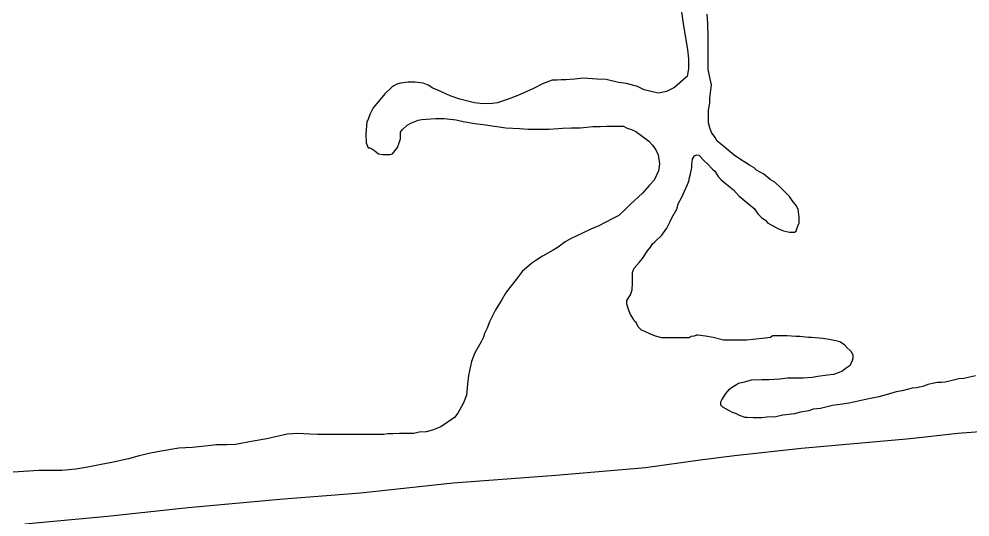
# Model space of a CAD drawing. Extents: x 3146026 to 3183936, y 897894 to 923344.
# Drawn here: x 3151130 to 3152791, y 913306 to 914176 of the extents above; entities that cross this region are included whole.
import ezdxf

# ---------------------------------------------------------------- set-up
doc = ezdxf.new("R2010")
doc.units = 0
doc.layers.add('V-LEVE-TOET', color=7, linetype='Continuous')
doc.layers.add('V-SITE-VEGE', color=7, linetype='Continuous')

msp = doc.modelspace()

# ---------------------------------------------------------------- linework, layer by layer
at = {"layer": 'V-LEVE-TOET'}
msp.add_lwpolyline([(3151140.2, 913293.8), (3151284.7, 913307.1), (3151425.4, 913322.4), (3151585.9, 913336.6), (3151726.3, 913348.2), (3151888.2, 913365.4), (3152067.7, 913378.9), (3152224.4, 913392.5), (3152319.8, 913405.4), (3152379.9, 913413.3), (3152496.9, 913426.2), (3152686.8, 913442.9), (3152770.3, 913452.2), (3152816.7, 913456)], dxfattribs=at)
at = {"layer": 'V-SITE-VEGE'}
for p, q in [((3152284.5, 914209.9), (3152290.8, 914164)), ((3152333.2, 914167.6), (3152332.2, 914184.4)), ((3152290.8, 914164), (3152297.9, 914122.5)), ((3152334.1, 914145.5), (3152333.2, 914167.6)), ((3152334.2, 914088.1), (3152334.1, 914145.5)), ((3152297.9, 914122.5), (3152299.8, 914106.6)), ((3152299.8, 914106.6), (3152299.8, 914088.9)), ((3152299.8, 914088.9), (3152298.1, 914079.2)), ((3152336, 914076.6), (3152334.2, 914088.1)), ((3151796.5, 914063.9), (3151790.3, 914062.1)), ((3151809.7, 914065.7), (3151796.5, 914063.9)), ((3151821.2, 914065.7), (3151809.7, 914065.7)), ((3151836.2, 914064), (3151821.2, 914065.7)), ((3151845, 914060.5), (3151836.2, 914064)), ((3152061.4, 914068.9), (3152044.6, 914062.7)), ((3152070.2, 914069), (3152061.4, 914068.9)), ((3152077.3, 914069.9), (3152070.2, 914069)), ((3152085.2, 914069.9), (3152077.3, 914069.9)), ((3152101.1, 914070.8), (3152085.2, 914069.9)), ((3152115.3, 914072.6), (3152101.1, 914070.8)), ((3152140, 914070.9), (3152115.3, 914072.6)), ((3152155.9, 914070), (3152140, 914070.9)), ((3152177.1, 914064.8), (3152155.9, 914070)), ((3152191.2, 914063.1), (3152177.1, 914064.8)), ((3152294.5, 914073), (3152275.1, 914056.2)), ((3152297.2, 914075.7), (3152294.5, 914073)), ((3152298.1, 914079.2), (3152297.2, 914075.7)), ((3152339.6, 914060.8), (3152336, 914076.6)), ((3151781.5, 914056.8), (3151769.1, 914045.3)), ((3151785, 914059.4), (3151781.5, 914056.8)), ((3151790.3, 914062.1), (3151785, 914059.4)), ((3151853, 914055.2), (3151845, 914060.5)), ((3151862.7, 914050.8), (3151853, 914055.2)), ((3151883.1, 914042), (3151862.7, 914050.8)), ((3152028.7, 914054.7), (3152001.4, 914042.3)), ((3152044.6, 914062.7), (3152028.7, 914054.7)), ((3152210.7, 914057.8), (3152191.2, 914063.1)), ((3152222.2, 914052.5), (3152210.7, 914057.8)), ((3152239, 914048.2), (3152222.2, 914052.5)), ((3152246.9, 914046.4), (3152239, 914048.2)), ((3152261, 914049.1), (3152246.9, 914046.4)), ((3152275.1, 914056.2), (3152261, 914049.1)), ((3152337, 914037.8), (3152338.7, 914051.9)), ((3152338.7, 914051.9), (3152339.6, 914060.8)), ((3151761.2, 914035.5), (3151751.5, 914024)), ((3151769.1, 914045.3), (3151761.2, 914035.5)), ((3151899.9, 914035.9), (3151883.1, 914042)), ((3151925.5, 914029.8), (3151899.9, 914035.9)), ((3151984.6, 914036.1), (3151966.1, 914029.8)), ((3152001.4, 914042.3), (3151984.6, 914036.1)), ((3152337, 914029), (3152337, 914037.8)), ((3151748.9, 914020.5), (3151742.7, 914009)), ((3151751.5, 914024), (3151748.9, 914020.5)), ((3151940.5, 914028), (3151925.5, 914029.8)), ((3151957.3, 914028.1), (3151940.5, 914028)), ((3151966.1, 914029.8), (3151957.3, 914028.1)), ((3152334.4, 914016.6), (3152337, 914029)), ((3152334.5, 913994.5), (3152334.4, 914016.6)), ((3151739.2, 913999.3), (3151737.4, 913996.6)), ((3151742.7, 914009), (3151739.2, 913999.3)), ((3151814.3, 913994.2), (3151827.5, 913999.5)), ((3151827.5, 913999.5), (3151833.7, 914000.4)), ((3151833.7, 914000.4), (3151857.5, 914002.2)), ((3151857.5, 914002.2), (3151872.6, 914002.2)), ((3151872.6, 914002.2), (3151893.8, 913999.6)), ((3151893.8, 913999.6), (3151906.1, 913997)), ((3151906.1, 913997), (3151926.4, 913993.5)), ((3151737.4, 913996.6), (3151735.7, 913974.5)), ((3151796.7, 913978.2), (3151799.3, 913982.6)), ((3151799.3, 913982.6), (3151808.1, 913990.6)), ((3151808.1, 913990.6), (3151814.3, 913994.2)), ((3151926.4, 913993.5), (3151940.6, 913991.8)), ((3151940.6, 913991.8), (3151980.3, 913985.7)), ((3151980.3, 913985.7), (3152004.2, 913984.9)), ((3152004.2, 913984.9), (3152019.2, 913983.2)), ((3152019.2, 913983.2), (3152056.3, 913983.3)), ((3152056.3, 913983.3), (3152079.3, 913985.1)), ((3152079.3, 913985.1), (3152095.1, 913986)), ((3152095.1, 913986), (3152111, 913986)), ((3152111, 913986), (3152132.2, 913987.9)), ((3152132.2, 913987.9), (3152145.5, 913987.9)), ((3152145.5, 913987.9), (3152156.1, 913988.8)), ((3152156.1, 913988.8), (3152186.1, 913988.9)), ((3152186.1, 913988.9), (3152192.3, 913985.3)), ((3152192.3, 913985.3), (3152200.2, 913982.7)), ((3152200.2, 913982.7), (3152207.3, 913979.2)), ((3152337.1, 913985.7), (3152334.5, 913994.5)), ((3152339.8, 913977.7), (3152337.1, 913985.7)), ((3151735.7, 913974.5), (3151736.6, 913959.5)), ((3151794.1, 913959.7), (3151796.7, 913966.7)), ((3151796.7, 913966.7), (3151796.7, 913978.2)), ((3152207.3, 913979.2), (3152218.8, 913971.3)), ((3152218.8, 913971.3), (3152230.3, 913962.5)), ((3152346, 913968.9), (3152339.8, 913977.7)), ((3152349.5, 913962.7), (3152346, 913968.9)), ((3151736.6, 913959.5), (3151740.2, 913950.7)), ((3151740.2, 913950.7), (3151742.9, 913950.7)), ((3151742.9, 913950.7), (3151746.4, 913949)), ((3151746.4, 913949), (3151751.7, 913945.4)), ((3151782.6, 913940.2), (3151791.4, 913951.7)), ((3151791.4, 913951.7), (3151794.1, 913959.7)), ((3152230.3, 913962.5), (3152236.5, 913955.4)), ((3152236.5, 913955.4), (3152242.7, 913947.5)), ((3152242.7, 913947.5), (3152246.3, 913938.7)), ((3152361.1, 913953.1), (3152349.5, 913962.7)), ((3152369, 913946.9), (3152361.1, 913953.1)), ((3151751.7, 913945.4), (3151757.9, 913940.2)), ((3151757.9, 913940.2), (3151765.8, 913939.3)), ((3151765.8, 913939.3), (3151778.2, 913939.3)), ((3151778.2, 913939.3), (3151782.6, 913940.2)), ((3152246.3, 913938.7), (3152249, 913922.8)), ((3152305.5, 913922), (3152306.3, 913930.9)), ((3152306.3, 913930.9), (3152309.9, 913937)), ((3152309.9, 913937), (3152313.4, 913938.8)), ((3152313.4, 913938.8), (3152317.8, 913937.9)), ((3152317.8, 913937.9), (3152326.7, 913928.3)), ((3152379.6, 913938.1), (3152369, 913946.9)), ((3152388.5, 913931.9), (3152379.6, 913938.1)), ((3152400, 913924.9), (3152388.5, 913931.9)), ((3152249, 913922.8), (3152247.2, 913910.4)), ((3152302.9, 913905.2), (3152305.5, 913916.7)), ((3152305.5, 913916.7), (3152305.5, 913922)), ((3152326.7, 913928.3), (3152332.9, 913923)), ((3152332.9, 913923), (3152341.7, 913913.3)), ((3152406.2, 913920.5), (3152400, 913924.9)), ((3152414.1, 913916.1), (3152406.2, 913920.5)), ((3152418.6, 913911.7), (3152414.1, 913916.1)), ((3152247.2, 913910.4), (3152239.3, 913894.5)), ((3152300.3, 913892.9), (3152301.1, 913899)), ((3152301.1, 913899), (3152302.9, 913905.2)), ((3152341.7, 913913.3), (3152345.3, 913909.8)), ((3152345.3, 913909.8), (3152351.5, 913900.9)), ((3152351.5, 913900.9), (3152356.8, 913894.8)), ((3152430.9, 913904.7), (3152418.6, 913911.7)), ((3152442.4, 913895.8), (3152430.9, 913904.7)), ((3152231.4, 913885.6), (3152219.1, 913871.5)), ((3152239.3, 913894.5), (3152231.4, 913885.6)), ((3152292.4, 913875.2), (3152297.6, 913886.7)), ((3152297.6, 913886.7), (3152300.3, 913892.9)), ((3152356.8, 913894.8), (3152369.2, 913884.2)), ((3152369.2, 913884.2), (3152378, 913877.2)), ((3152450.4, 913890.6), (3152442.4, 913895.8)), ((3152460.1, 913881.8), (3152450.4, 913890.6)), ((3152476.1, 913865.9), (3152460.1, 913881.8)), ((3152219.1, 913871.5), (3152197.9, 913852)), ((3152281.8, 913853.1), (3152288, 913864.6)), ((3152288, 913864.6), (3152292.4, 913875.2)), ((3152378, 913877.2), (3152387.8, 913866.6)), ((3152387.8, 913866.6), (3152414.3, 913844.6)), ((3152480.5, 913858.8), (3152476.1, 913865.9)), ((3152197.9, 913852), (3152190, 913844)), ((3152279.2, 913843.4), (3152280.1, 913847.8)), ((3152280.1, 913847.8), (3152281.8, 913853.1)), ((3152487.6, 913850), (3152480.5, 913858.8)), ((3152491.1, 913843.9), (3152487.6, 913850)), ((3152177.6, 913832.5), (3152168.8, 913828.1)), ((3152190, 913844), (3152177.6, 913832.5)), ((3152270.4, 913828.3), (3152279.2, 913843.4)), ((3152414.3, 913844.6), (3152421.4, 913834.9)), ((3152421.4, 913834.9), (3152427.6, 913828.7)), ((3152492.9, 913829.7), (3152491.1, 913843.9)), ((3152143.2, 913814.8), (3152129.1, 913808.6)), ((3152153.8, 913820.1), (3152143.2, 913814.8)), ((3152168.8, 913828.1), (3152153.8, 913820.1)), ((3152261.6, 913810.6), (3152267.7, 913822.1)), ((3152267.7, 913822.1), (3152270.4, 913828.3)), ((3152427.6, 913828.7), (3152433.8, 913824.3)), ((3152433.8, 913824.3), (3152437.3, 913819.9)), ((3152437.3, 913819.9), (3152445.3, 913815.5)), ((3152445.3, 913815.5), (3152456.8, 913809.3)), ((3152488.6, 913809.4), (3152491.2, 913815.6)), ((3152491.2, 913815.6), (3152493, 913820)), ((3152493, 913820), (3152492.9, 913829.7)), ((3152114.1, 913801.5), (3152094.7, 913792.6)), ((3152129.1, 913808.6), (3152114.1, 913801.5)), ((3152240.5, 913786.7), (3152252.8, 913798.3)), ((3152252.8, 913798.3), (3152261.6, 913810.6)), ((3152456.8, 913809.3), (3152465.6, 913805.8)), ((3152465.6, 913805.8), (3152476.2, 913803.2)), ((3152476.2, 913803.2), (3152485, 913803.2)), ((3152485, 913803.2), (3152487.7, 913805)), ((3152487.7, 913805), (3152488.6, 913809.4)), ((3152084.1, 913786.4), (3152071.8, 913777.5)), ((3152094.7, 913792.6), (3152084.1, 913786.4)), ((3152233.4, 913777), (3152236.9, 913783.2)), ((3152236.9, 913783.2), (3152240.5, 913786.7)), ((3152063, 913772.2), (3152044.5, 913761.6)), ((3152071.8, 913777.5), (3152063, 913772.2)), ((3152219.3, 913757.6), (3152228.1, 913770.8)), ((3152228.1, 913770.8), (3152233.4, 913777)), ((3152025.9, 913749.1), (3152009.2, 913735)), ((3152034.8, 913755.3), (3152025.9, 913749.1)), ((3152044.5, 913761.6), (3152034.8, 913755.3)), ((3152204.4, 913740.7), (3152213.2, 913750.5)), ((3152213.2, 913750.5), (3152219.3, 913757.6)), ((3152009.2, 913735), (3151998.6, 913720.8)), ((3152201.7, 913732.8), (3152204.4, 913740.7)), ((3152201.8, 913714.2), (3152201.7, 913732.8)), ((3151998.6, 913720.8), (3151981, 913698.7)), ((3151981, 913698.7), (3151972.2, 913683.7)), ((3152198.3, 913693.9), (3152200.9, 913702.8)), ((3152200.9, 913702.8), (3152201.8, 913714.2)), ((3151972.2, 913683.7), (3151962.5, 913667.7)), ((3152192.1, 913684.2), (3152198.3, 913693.9)), ((3152192.1, 913678), (3152192.1, 913684.2)), ((3151962.5, 913667.7), (3151952, 913646.5)), ((3152194.8, 913668.3), (3152192.1, 913678)), ((3152198.4, 913659.5), (3152194.8, 913668.3)), ((3152203.7, 913651.5), (3152198.4, 913659.5)), ((3152205.5, 913648), (3152203.7, 913651.5)), ((3151947.6, 913635.9), (3151943.2, 913626.2)), ((3151952, 913646.5), (3151947.6, 913635.9)), ((3152208.1, 913645.4), (3152205.5, 913648)), ((3152211.7, 913638.3), (3152208.1, 913645.4)), ((3152217, 913633), (3152211.7, 913638.3)), ((3152232, 913626), (3152217, 913633)), ((3151941.5, 913620), (3151937.1, 913612)), ((3151943.2, 913626.2), (3151941.5, 913620)), ((3152241.7, 913621.6), (3152232, 913626)), ((3152253.2, 913619), (3152241.7, 913621.6)), ((3152261.2, 913619), (3152253.2, 913619)), ((3152300.9, 913619.1), (3152261.2, 913619)), ((3152304.4, 913620.9), (3152300.9, 913619.1)), ((3152309.7, 913621.8), (3152304.4, 913620.9)), ((3152313.3, 913623.5), (3152309.7, 913621.8)), ((3152315.9, 913623.5), (3152313.3, 913623.5)), ((3152329.2, 913621.8), (3152315.9, 913623.5)), ((3152342.4, 913619.2), (3152329.2, 913621.8)), ((3152361, 913614.8), (3152342.4, 913619.2)), ((3152412.2, 913615.8), (3152400.7, 913614.9)), ((3152433.4, 913618.5), (3152412.2, 913615.8)), ((3152443.1, 913619.4), (3152433.4, 913618.5)), ((3152446.6, 913622.1), (3152443.1, 913619.4)), ((3152472.2, 913622.1), (3152446.6, 913622.1)), ((3152487.2, 913621.3), (3152472.2, 913622.1)), ((3152494.3, 913621.3), (3152487.2, 913621.3)), ((3152509.3, 913619.6), (3152494.3, 913621.3)), ((3152514.6, 913619.6), (3152509.3, 913619.6)), ((3152534.1, 913617.9), (3152514.6, 913619.6)), ((3152545.5, 913616.1), (3152534.1, 913617.9)), ((3152557, 913613.5), (3152545.5, 913616.1)), ((3151935.3, 913607.6), (3151926.5, 913592.6)), ((3151937.1, 913612), (3151935.3, 913607.6)), ((3152373.3, 913614.8), (3152361, 913614.8)), ((3152400.7, 913614.9), (3152373.3, 913614.8)), ((3152564.1, 913611.8), (3152557, 913613.5)), ((3152572.1, 913606.5), (3152564.1, 913611.8)), ((3152576.5, 913601.2), (3152572.1, 913606.5)), ((3152581.8, 913596.8), (3152576.5, 913601.2)), ((3151926.5, 913592.6), (3151920.4, 913577.6)), ((3152584.5, 913594.1), (3152581.8, 913596.8)), ((3152587.1, 913588), (3152584.5, 913594.1)), ((3152585.4, 913577.4), (3152587.1, 913583.6)), ((3152587.1, 913583.6), (3152587.1, 913588)), ((3151920.4, 913577.6), (3151915.1, 913552.8)), ((3152573, 913565), (3152581.9, 913571.2)), ((3152581.9, 913571.2), (3152585.4, 913577.4)), ((3151915.1, 913552.8), (3151913.4, 913537.8)), ((3152459.2, 913547), (3152472.4, 913548.8)), ((3152472.4, 913548.8), (3152499.8, 913548.9)), ((3152499.8, 913548.9), (3152515.7, 913549.8)), ((3152515.7, 913549.8), (3152525.4, 913551.6)), ((3152525.4, 913551.6), (3152542.2, 913554.3)), ((3152542.2, 913554.3), (3152553.6, 913555.2)), ((3152553.6, 913555.2), (3152563.3, 913558.8)), ((3152563.3, 913558.8), (3152568.6, 913561.4)), ((3152568.6, 913561.4), (3152573, 913565)), ((3152800.9, 913552.3), (3152780.6, 913547.8)), ((3151913.4, 913537.8), (3151911.7, 913518.4)), ((3152374.4, 913531.8), (3152383.2, 913537.1)), ((3152383.2, 913537.1), (3152386.8, 913539.8)), ((3152386.8, 913539.8), (3152400, 913542.5)), ((3152400, 913542.5), (3152409.7, 913545.2)), ((3152409.7, 913545.2), (3152427.4, 913546.1)), ((3152427.4, 913546.1), (3152439.7, 913546.1)), ((3152439.7, 913546.1), (3152459.2, 913547)), ((3152710.9, 913534.4), (3152698.5, 913531.7)), ((3152717.9, 913537.1), (3152710.9, 913534.4)), ((3152728.5, 913539.7), (3152717.9, 913537.1)), ((3152734.7, 913540.6), (3152728.5, 913539.7)), ((3152741.8, 913540.6), (3152734.7, 913540.6)), ((3152748, 913541.5), (3152741.8, 913540.6)), ((3152760.3, 913544.2), (3152748, 913541.5)), ((3152771.8, 913546.9), (3152760.3, 913544.2)), ((3152780.6, 913547.8), (3152771.8, 913546.9)), ((3151911.7, 913518.4), (3151906.4, 913505.1)), ((3152357.7, 913510.6), (3152362.1, 913516.8)), ((3152362.1, 913516.8), (3152365.6, 913522.1)), ((3152365.6, 913522.1), (3152370.9, 913528.3)), ((3152370.9, 913528.3), (3152374.4, 913531.8)), ((3152632.3, 913515.7), (3152617.3, 913513)), ((3152644.7, 913519.2), (3152632.3, 913515.7)), ((3152662.3, 913524.6), (3152644.7, 913519.2)), ((3152672.9, 913526.4), (3152662.3, 913524.6)), ((3152690.6, 913530.8), (3152672.9, 913526.4)), ((3152698.5, 913531.7), (3152690.6, 913530.8)), ((3151906.4, 913505.1), (3151896.7, 913487.4)), ((3152355.9, 913507.1), (3152357.7, 913510.6)), ((3152355.9, 913500.9), (3152355.9, 913507.1)), ((3152359.5, 913497.4), (3152355.9, 913500.9)), ((3152551.1, 913500.5), (3152539.6, 913497.8)), ((3152568.8, 913503.1), (3152551.1, 913500.5)), ((3152579.4, 913504.9), (3152568.8, 913503.1)), ((3152590.8, 913506.7), (3152579.4, 913504.9)), ((3152606.7, 913510.3), (3152590.8, 913506.7)), ((3152617.3, 913513), (3152606.7, 913510.3)), ((3151896.7, 913487.4), (3151890.6, 913479.5)), ((3152370.1, 913492.1), (3152359.5, 913497.4)), ((3152376.3, 913488.6), (3152370.1, 913492.1)), ((3152383.4, 913485.9), (3152376.3, 913488.6)), ((3152388.7, 913483.3), (3152383.4, 913485.9)), ((3152398.4, 913479.8), (3152388.7, 913483.3)), ((3152464.6, 913483.5), (3152452.2, 913480.8)), ((3152484.9, 913486.2), (3152464.6, 913483.5)), ((3152495.5, 913488.8), (3152484.9, 913486.2)), ((3152509.6, 913491.5), (3152495.5, 913488.8)), ((3152517.6, 913494.2), (3152509.6, 913491.5)), ((3152529.9, 913495.1), (3152517.6, 913494.2)), ((3152539.6, 913497.8), (3152529.9, 913495.1)), ((3151890.6, 913479.5), (3151866.8, 913463.5)), ((3152401.9, 913479.8), (3152398.4, 913479.8)), ((3152412.5, 913478.9), (3152401.9, 913479.8)), ((3152427.5, 913479), (3152412.5, 913478.9)), ((3152436.4, 913479.9), (3152427.5, 913479)), ((3152452.2, 913480.8), (3152436.4, 913479.9)), ((3151598.3, 913450.5), (3151563, 913442.5)), ((3151616.9, 913451.4), (3151598.3, 913450.5)), ((3151638.1, 913450.6), (3151616.9, 913451.4)), ((3151651.3, 913449.8), (3151638.1, 913450.6)), ((3151679.6, 913449.8), (3151651.3, 913449.8)), ((3151767, 913450), (3151679.6, 913449.8)), ((3151774.1, 913450.9), (3151767, 913450)), ((3151783.8, 913451), (3151774.1, 913450.9)), ((3151794.4, 913451.9), (3151783.8, 913451)), ((3151809.4, 913451.9), (3151794.4, 913451.9)), ((3151820, 913451.9), (3151809.4, 913451.9)), ((3151828.8, 913453.7), (3151820, 913451.9)), ((3151841.2, 913454.6), (3151828.8, 913453.7)), ((3151852.6, 913457.3), (3151841.2, 913454.6)), ((3151866.8, 913463.5), (3151852.6, 913457.3)), ((3151508.3, 913432.6), (3151493.3, 913431.7)), ((3151539.2, 913438), (3151508.3, 913432.6)), ((3151563, 913442.5), (3151539.2, 913438)), ((3151359.9, 913417.3), (3151339.6, 913412.8)), ((3151378.5, 913420.9), (3151359.9, 913417.3)), ((3151409.4, 913426.2), (3151378.5, 913420.9)), ((3151432.3, 913427.2), (3151409.4, 913426.2)), ((3151460.6, 913429.9), (3151432.3, 913427.2)), ((3151474.7, 913431.7), (3151460.6, 913429.9)), ((3151493.3, 913431.7), (3151474.7, 913431.7)), ((3151292, 913401.2), (3151273.4, 913397.6)), ((3151321.1, 913407.5), (3151292, 913401.2)), ((3151339.6, 913412.8), (3151321.1, 913407.5)), ((3151147.2, 913385.9), (3151119.8, 913384)), ((3151164.8, 913386.8), (3151147.2, 913385.9)), ((3151204.6, 913386.9), (3151164.8, 913386.8)), ((3151229.3, 913389.6), (3151204.6, 913386.9)), ((3151247, 913392.3), (3151229.3, 913389.6)), ((3151273.4, 913397.6), (3151247, 913392.3))]:
    msp.add_line(p, q, dxfattribs=at)

doc.saveas('drawing.dxf')
